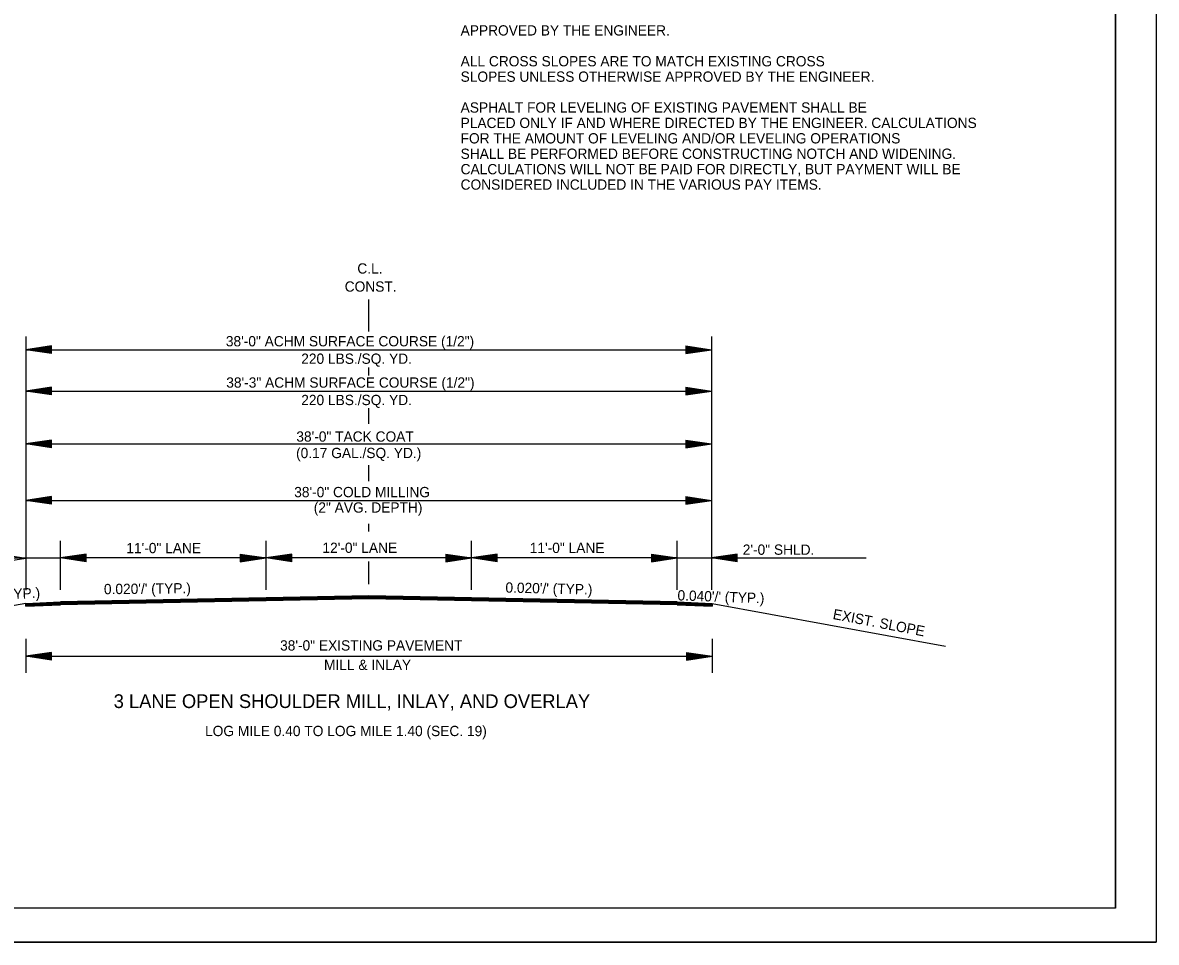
# Model space of a CAD drawing. Extents: x 2263886 to 2266026, y -3122850 to -3121850.
# Drawn here: x 2265959.5 to 2266025.7, y -3122443.8 to -3122390.1 of the extents above; entities that cross this region are included whole.
import ezdxf

# ---------------------------------------------------------------- set-up
doc = ezdxf.new("R2010")
doc.units = 0
for name, color, linetype in [('_CIVIL_CONSTRUCTION', 7, 'Continuous'), ('R_Border Prem', 7, 'Continuous'), ('R_Draft', 7, 'Continuous')]:
    doc.layers.add(name, color=color, linetype=linetype)

msp = doc.modelspace()

# ---------------------------------------------------------------- linework, layer by layer
at = {"layer": '_CIVIL_CONSTRUCTION'}
msp.add_line((2265859.035, -3122443.817), (2266025.702, -3122443.817), dxfattribs=at)
for points in [[(2265859.032, -3122337.151), (2266025.702, -3122337.151), (2266025.702, -3122443.82), (2265859.032, -3122443.82)], [(2265982.196, -3122339.098), (2265982.196, -3122344.038), (2266000.062, -3122344.038), (2266000.062, -3122345.498), (2266011.661, -3122345.498), (2266011.661, -3122357.664), (2266023.326, -3122357.664), (2266023.326, -3122441.828), (2265865.236, -3122441.828), (2265865.236, -3122339.098)]]:
    msp.add_lwpolyline(points, close=True, dxfattribs=at)
at = {"layer": 'R_Border Prem'}
for p, q in [((2265979.712, -3122406.745), (2265979.712, -3122406.304)), ((2265979.712, -3122408.168), (2265979.712, -3122406.524)), ((2265959.686, -3122408.448), (2265959.686, -3122423.259)), ((2265961.186, -3122409.006), (2265959.686, -3122409.231)), ((2265961.186, -3122409.044), (2265959.936, -3122409.231)), ((2265961.186, -3122409.082), (2265960.194, -3122409.231)), ((2265961.186, -3122409.12), (2265960.444, -3122409.231)), ((2265961.186, -3122409.158), (2265960.698, -3122409.231)), ((2265961.186, -3122409.456), (2265961.186, -3122409.006)), ((2265998.231, -3122409.006), (2265999.731, -3122409.231)), ((2265998.231, -3122409.006), (2265998.231, -3122409.456)), ((2265998.231, -3122409.044), (2265999.48, -3122409.231)), ((2265998.231, -3122409.082), (2265999.222, -3122409.231)), ((2265998.231, -3122409.12), (2265998.972, -3122409.231)), ((2265998.231, -3122409.159), (2265998.718, -3122409.231)), ((2265959.686, -3122409.231), (2265999.731, -3122409.231)), ((2265961.186, -3122409.456), (2265959.686, -3122409.231)), ((2265961.186, -3122409.419), (2265959.936, -3122409.231)), ((2265961.186, -3122409.381), (2265960.194, -3122409.231)), ((2265961.186, -3122409.343), (2265960.444, -3122409.231)), ((2265961.186, -3122409.304), (2265960.698, -3122409.231)), ((2265961.186, -3122409.196), (2265960.949, -3122409.231)), ((2265961.186, -3122409.267), (2265960.949, -3122409.231)), ((2265998.231, -3122409.196), (2265998.468, -3122409.231)), ((2265998.231, -3122409.456), (2265999.731, -3122409.231)), ((2265998.231, -3122409.305), (2265998.718, -3122409.231)), ((2265998.231, -3122409.381), (2265999.222, -3122409.231)), ((2265998.231, -3122409.419), (2265999.48, -3122409.231)), ((2265998.231, -3122409.343), (2265998.972, -3122409.231)), ((2265998.231, -3122409.267), (2265998.468, -3122409.231)), ((2265979.712, -3122410.728), (2265979.712, -3122410.267)), ((2265961.186, -3122411.418), (2265959.686, -3122411.643)), ((2265959.686, -3122411.643), (2265999.731, -3122411.643)), ((2265961.186, -3122411.868), (2265959.686, -3122411.643)), ((2265961.186, -3122411.455), (2265959.936, -3122411.643)), ((2265961.186, -3122411.83), (2265959.936, -3122411.643)), ((2265961.186, -3122411.494), (2265960.194, -3122411.643)), ((2265961.186, -3122411.792), (2265960.194, -3122411.643)), ((2265961.186, -3122411.531), (2265960.444, -3122411.643)), ((2265961.186, -3122411.755), (2265960.444, -3122411.643)), ((2265961.186, -3122411.569), (2265960.698, -3122411.643)), ((2265961.186, -3122411.716), (2265960.698, -3122411.643)), ((2265961.186, -3122411.608), (2265960.949, -3122411.643)), ((2265961.186, -3122411.678), (2265960.949, -3122411.643)), ((2265961.186, -3122411.868), (2265961.186, -3122411.418)), ((2265998.231, -3122411.418), (2265999.731, -3122411.643)), ((2265998.231, -3122411.418), (2265998.231, -3122411.868)), ((2265998.231, -3122411.455), (2265999.48, -3122411.643)), ((2265998.231, -3122411.494), (2265999.222, -3122411.643)), ((2265998.231, -3122411.531), (2265998.972, -3122411.643)), ((2265998.231, -3122411.57), (2265998.718, -3122411.643)), ((2265998.231, -3122411.608), (2265998.468, -3122411.643)), ((2265998.231, -3122411.868), (2265999.731, -3122411.643)), ((2265998.231, -3122411.716), (2265998.718, -3122411.643)), ((2265998.231, -3122411.792), (2265999.222, -3122411.643)), ((2265998.231, -3122411.83), (2265999.48, -3122411.643)), ((2265998.231, -3122411.755), (2265998.972, -3122411.643)), ((2265998.231, -3122411.678), (2265998.468, -3122411.643)), ((2265979.712, -3122413.558), (2265979.712, -3122412.642)), ((2265961.186, -3122414.505), (2265959.686, -3122414.73)), ((2265959.686, -3122414.73), (2265999.731, -3122414.73)), ((2265961.186, -3122414.955), (2265959.686, -3122414.73)), ((2265961.186, -3122414.542), (2265959.936, -3122414.73)), ((2265961.186, -3122414.917), (2265959.936, -3122414.73)), ((2265961.186, -3122414.581), (2265960.194, -3122414.73)), ((2265961.186, -3122414.879), (2265960.194, -3122414.73)), ((2265961.186, -3122414.618), (2265960.444, -3122414.73)), ((2265961.186, -3122414.842), (2265960.444, -3122414.73)), ((2265961.186, -3122414.656), (2265960.698, -3122414.73)), ((2265961.186, -3122414.803), (2265960.698, -3122414.73)), ((2265961.186, -3122414.695), (2265960.949, -3122414.73)), ((2265961.186, -3122414.765), (2265960.949, -3122414.73)), ((2265961.186, -3122414.955), (2265961.186, -3122414.505)), ((2265998.231, -3122414.505), (2265999.731, -3122414.73)), ((2265998.231, -3122414.505), (2265998.231, -3122414.955)), ((2265998.231, -3122414.542), (2265999.48, -3122414.73)), ((2265998.231, -3122414.581), (2265999.222, -3122414.73)), ((2265998.231, -3122414.618), (2265998.972, -3122414.73)), ((2265998.231, -3122414.657), (2265998.718, -3122414.73)), ((2265998.231, -3122414.695), (2265998.468, -3122414.73)), ((2265998.231, -3122414.955), (2265999.731, -3122414.73)), ((2265998.231, -3122414.803), (2265998.718, -3122414.73)), ((2265998.231, -3122414.879), (2265999.222, -3122414.73)), ((2265998.231, -3122414.917), (2265999.48, -3122414.73)), ((2265998.231, -3122414.842), (2265998.972, -3122414.73)), ((2265998.231, -3122414.765), (2265998.468, -3122414.73)), ((2265979.712, -3122416.894), (2265979.712, -3122415.963)), ((2265961.186, -3122417.798), (2265959.686, -3122418.023)), ((2265959.686, -3122418.023), (2265999.731, -3122418.023)), ((2265961.186, -3122418.248), (2265959.686, -3122418.023)), ((2265961.186, -3122417.835), (2265959.936, -3122418.023)), ((2265961.186, -3122418.21), (2265959.936, -3122418.023)), ((2265961.186, -3122417.874), (2265960.194, -3122418.023)), ((2265961.186, -3122418.172), (2265960.194, -3122418.023)), ((2265961.186, -3122417.911), (2265960.444, -3122418.023)), ((2265961.186, -3122418.135), (2265960.444, -3122418.023)), ((2265961.186, -3122417.949), (2265960.698, -3122418.023)), ((2265961.186, -3122418.096), (2265960.698, -3122418.023)), ((2265961.186, -3122417.988), (2265960.949, -3122418.023)), ((2265961.186, -3122418.058), (2265960.949, -3122418.023)), ((2265961.186, -3122418.248), (2265961.186, -3122417.798)), ((2265998.231, -3122417.798), (2265999.731, -3122418.023)), ((2265998.231, -3122417.798), (2265998.231, -3122418.248)), ((2265998.231, -3122417.835), (2265999.48, -3122418.023)), ((2265998.231, -3122417.874), (2265999.222, -3122418.023)), ((2265998.231, -3122417.911), (2265998.972, -3122418.023)), ((2265998.231, -3122417.95), (2265998.718, -3122418.023)), ((2265998.231, -3122417.988), (2265998.468, -3122418.023)), ((2265998.231, -3122418.248), (2265999.731, -3122418.023)), ((2265998.231, -3122418.096), (2265998.718, -3122418.023)), ((2265998.231, -3122418.172), (2265999.222, -3122418.023)), ((2265998.231, -3122418.21), (2265999.48, -3122418.023)), ((2265998.231, -3122418.135), (2265998.972, -3122418.023)), ((2265998.231, -3122418.058), (2265998.468, -3122418.023)), ((2265979.712, -3122419.838), (2265979.712, -3122419.4)), ((2265961.712, -3122423.242), (2265961.712, -3122420.387)), ((2265973.712, -3122423.242), (2265973.712, -3122420.387)), ((2265985.705, -3122423.242), (2265985.705, -3122420.387)), ((2265997.731, -3122423.242), (2265997.731, -3122420.387)), ((2265961.712, -3122421.394), (2265951.435, -3122421.394)), ((2265958.186, -3122421.169), (2265959.686, -3122421.394)), ((2265958.186, -3122421.619), (2265959.686, -3122421.394)), ((2265963.212, -3122421.152), (2265961.712, -3122421.377)), ((2265973.712, -3122421.377), (2265961.712, -3122421.377)), ((2265963.212, -3122421.602), (2265961.712, -3122421.377)), ((2265963.212, -3122421.189), (2265961.962, -3122421.377)), ((2265963.212, -3122421.564), (2265961.962, -3122421.377)), ((2265963.212, -3122421.227), (2265962.22, -3122421.377)), ((2265963.212, -3122421.526), (2265962.22, -3122421.377)), ((2265963.212, -3122421.265), (2265962.47, -3122421.377)), ((2265963.212, -3122421.488), (2265962.47, -3122421.377)), ((2265963.212, -3122421.303), (2265962.724, -3122421.377)), ((2265963.212, -3122421.449), (2265962.724, -3122421.377)), ((2265963.212, -3122421.341), (2265962.975, -3122421.377)), ((2265963.212, -3122421.412), (2265962.975, -3122421.377)), ((2265963.212, -3122421.602), (2265963.212, -3122421.152)), ((2265972.212, -3122421.152), (2265973.712, -3122421.377)), ((2265972.212, -3122421.152), (2265972.212, -3122421.602)), ((2265972.212, -3122421.189), (2265973.461, -3122421.377)), ((2265972.212, -3122421.227), (2265973.203, -3122421.377)), ((2265972.212, -3122421.265), (2265972.954, -3122421.377)), ((2265972.212, -3122421.304), (2265972.699, -3122421.377)), ((2265972.212, -3122421.341), (2265972.449, -3122421.377)), ((2265972.212, -3122421.602), (2265973.712, -3122421.377)), ((2265972.212, -3122421.45), (2265972.699, -3122421.377)), ((2265972.212, -3122421.526), (2265973.203, -3122421.377)), ((2265972.212, -3122421.564), (2265973.461, -3122421.377)), ((2265972.212, -3122421.488), (2265972.954, -3122421.377)), ((2265972.212, -3122421.412), (2265972.449, -3122421.377)), ((2265975.212, -3122421.152), (2265973.712, -3122421.377)), ((2265985.705, -3122421.377), (2265973.712, -3122421.377)), ((2265975.212, -3122421.602), (2265973.712, -3122421.377)), ((2265975.212, -3122421.189), (2265973.962, -3122421.377)), ((2265975.212, -3122421.564), (2265973.962, -3122421.377)), ((2265975.212, -3122421.227), (2265974.22, -3122421.377)), ((2265975.212, -3122421.526), (2265974.22, -3122421.377)), ((2265975.212, -3122421.265), (2265974.47, -3122421.377)), ((2265975.212, -3122421.488), (2265974.47, -3122421.377)), ((2265975.212, -3122421.303), (2265974.724, -3122421.377)), ((2265975.212, -3122421.449), (2265974.724, -3122421.377)), ((2265975.212, -3122421.341), (2265974.975, -3122421.377)), ((2265975.212, -3122421.412), (2265974.975, -3122421.377)), ((2265975.212, -3122421.602), (2265975.212, -3122421.152)), ((2265979.712, -3122422.917), (2265979.712, -3122421.588)), ((2265984.205, -3122421.152), (2265985.705, -3122421.377)), ((2265984.205, -3122421.152), (2265984.205, -3122421.602)), ((2265984.205, -3122421.189), (2265985.454, -3122421.377)), ((2265984.205, -3122421.227), (2265985.196, -3122421.377)), ((2265984.205, -3122421.265), (2265984.946, -3122421.377)), ((2265984.205, -3122421.304), (2265984.692, -3122421.377)), ((2265984.205, -3122421.341), (2265984.442, -3122421.377)), ((2265984.205, -3122421.602), (2265985.705, -3122421.377)), ((2265984.205, -3122421.45), (2265984.692, -3122421.377)), ((2265984.205, -3122421.526), (2265985.196, -3122421.377)), ((2265984.205, -3122421.564), (2265985.454, -3122421.377)), ((2265984.205, -3122421.488), (2265984.946, -3122421.377)), ((2265984.205, -3122421.412), (2265984.442, -3122421.377)), ((2265987.205, -3122421.152), (2265985.705, -3122421.377)), ((2265997.731, -3122421.377), (2265985.705, -3122421.377)), ((2265987.205, -3122421.602), (2265985.705, -3122421.377)), ((2265987.205, -3122421.189), (2265985.955, -3122421.377)), ((2265987.205, -3122421.564), (2265985.955, -3122421.377)), ((2265987.205, -3122421.227), (2265986.213, -3122421.377)), ((2265987.205, -3122421.526), (2265986.213, -3122421.377)), ((2265987.205, -3122421.265), (2265986.463, -3122421.377)), ((2265987.205, -3122421.488), (2265986.463, -3122421.377)), ((2265987.205, -3122421.303), (2265986.717, -3122421.377)), ((2265987.205, -3122421.449), (2265986.717, -3122421.377)), ((2265987.205, -3122421.341), (2265986.968, -3122421.377)), ((2265987.205, -3122421.412), (2265986.968, -3122421.377)), ((2265987.205, -3122421.602), (2265987.205, -3122421.152)), ((2265996.231, -3122421.152), (2265997.731, -3122421.377)), ((2265996.231, -3122421.152), (2265996.231, -3122421.602)), ((2265996.231, -3122421.189), (2265997.48, -3122421.377)), ((2265996.231, -3122421.227), (2265997.222, -3122421.377)), ((2265996.231, -3122421.265), (2265996.972, -3122421.377)), ((2265996.231, -3122421.304), (2265996.718, -3122421.377)), ((2265996.231, -3122421.341), (2265996.468, -3122421.377)), ((2265996.231, -3122421.602), (2265997.731, -3122421.377)), ((2265996.231, -3122421.45), (2265996.718, -3122421.377)), ((2265996.231, -3122421.526), (2265997.222, -3122421.377)), ((2265996.231, -3122421.564), (2265997.48, -3122421.377)), ((2265996.231, -3122421.488), (2265996.972, -3122421.377)), ((2265996.231, -3122421.412), (2265996.468, -3122421.377)), ((2265997.731, -3122421.377), (2266008.765, -3122421.377)), ((2266001.231, -3122421.152), (2265999.731, -3122421.377)), ((2266001.231, -3122421.602), (2265999.731, -3122421.377)), ((2266001.231, -3122421.189), (2265999.981, -3122421.377)), ((2266001.231, -3122421.564), (2265999.981, -3122421.377)), ((2266001.231, -3122421.227), (2266000.239, -3122421.377)), ((2266001.231, -3122421.526), (2266000.239, -3122421.377)), ((2266001.231, -3122421.265), (2266000.489, -3122421.377)), ((2266001.231, -3122421.488), (2266000.489, -3122421.377)), ((2266001.231, -3122421.303), (2266000.743, -3122421.377)), ((2266001.231, -3122421.449), (2266000.743, -3122421.377)), ((2266001.231, -3122421.341), (2266000.994, -3122421.377)), ((2266001.231, -3122421.412), (2266000.994, -3122421.377)), ((2266001.231, -3122421.602), (2266001.231, -3122421.152)), ((2265979.712, -3122423.59), (2265961.712, -3122423.95)), ((2265979.712, -3122423.62), (2265961.712, -3122423.98)), ((2265979.713, -3122423.65), (2265961.713, -3122424.01)), ((2265979.714, -3122423.68), (2265961.714, -3122424.04)), ((2265979.714, -3122423.71), (2265961.714, -3122424.07)), ((2265997.728, -3122424.071), (2265979.709, -3122423.71)), ((2265997.729, -3122424.041), (2265979.71, -3122423.68)), ((2265997.73, -3122423.981), (2265979.711, -3122423.62)), ((2265997.729, -3122424.011), (2265979.711, -3122423.65)), ((2265997.731, -3122423.951), (2265979.712, -3122423.59)), ((2265959.681, -3122424.032), (2265946.457, -3122426.46)), ((2265959.681, -3122424.032), (2265961.712, -3122423.95)), ((2265959.681, -3122424.062), (2265961.713, -3122423.98)), ((2265959.681, -3122424.092), (2265961.714, -3122424.01)), ((2265959.681, -3122424.202), (2265959.681, -3122424.032)), ((2265959.681, -3122424.032), (2265959.681, -3122424.202)), ((2265959.681, -3122424.122), (2265961.715, -3122424.04)), ((2265959.681, -3122424.152), (2265961.717, -3122424.07)), ((2265959.681, -3122424.182), (2265961.718, -3122424.1)), ((2265959.681, -3122424.202), (2265961.719, -3122424.12)), ((2265979.715, -3122423.74), (2265961.715, -3122424.1)), ((2265979.715, -3122423.76), (2265961.715, -3122424.12)), ((2265997.727, -3122424.121), (2265979.708, -3122423.76)), ((2265997.728, -3122424.101), (2265979.709, -3122423.74)), ((2265997.724, -3122424.121), (2265999.763, -3122424.202)), ((2265997.725, -3122424.101), (2265999.762, -3122424.182)), ((2265997.726, -3122424.071), (2265999.762, -3122424.152)), ((2265997.727, -3122424.041), (2265999.762, -3122424.122)), ((2265997.728, -3122424.011), (2265999.762, -3122424.092)), ((2265997.729, -3122423.981), (2265999.762, -3122424.062)), ((2265997.731, -3122423.951), (2265999.762, -3122424.032)), ((2265999.762, -3122424.032), (2265999.762, -3122424.202)), ((2265999.762, -3122424.032), (2265999.762, -3122424.202)), ((2265999.762, -3122424.032), (2266013.381, -3122426.533)), ((2265959.681, -3122426.098), (2265959.681, -3122428.098)), ((2265999.762, -3122426.098), (2265999.762, -3122428.098)), ((2265961.181, -3122426.898), (2265959.681, -3122427.123)), ((2265961.181, -3122426.935), (2265959.932, -3122427.123)), ((2265961.181, -3122426.974), (2265960.19, -3122427.123)), ((2265961.181, -3122427.011), (2265960.439, -3122427.123)), ((2265961.181, -3122427.348), (2265961.181, -3122426.898)), ((2265998.262, -3122426.898), (2265999.762, -3122427.123)), ((2265998.262, -3122426.898), (2265998.262, -3122427.348)), ((2265998.262, -3122426.935), (2265999.511, -3122427.123)), ((2265998.262, -3122426.974), (2265999.253, -3122427.123)), ((2265998.262, -3122427.011), (2265999.003, -3122427.123)), ((2265959.681, -3122427.123), (2265999.762, -3122427.123)), ((2265961.181, -3122427.348), (2265959.681, -3122427.123)), ((2265961.181, -3122427.31), (2265959.932, -3122427.123)), ((2265961.181, -3122427.272), (2265960.19, -3122427.123)), ((2265961.181, -3122427.235), (2265960.439, -3122427.123)), ((2265961.181, -3122427.049), (2265960.694, -3122427.123)), ((2265961.181, -3122427.196), (2265960.694, -3122427.123)), ((2265961.181, -3122427.088), (2265960.944, -3122427.123)), ((2265961.181, -3122427.158), (2265960.944, -3122427.123)), ((2265998.262, -3122427.05), (2265998.749, -3122427.123)), ((2265998.262, -3122427.088), (2265998.499, -3122427.123)), ((2265998.262, -3122427.348), (2265999.762, -3122427.123)), ((2265998.262, -3122427.196), (2265998.749, -3122427.123)), ((2265998.262, -3122427.272), (2265999.253, -3122427.123)), ((2265998.262, -3122427.31), (2265999.511, -3122427.123)), ((2265998.262, -3122427.235), (2265999.003, -3122427.123)), ((2265998.262, -3122427.158), (2265998.499, -3122427.123))]:
    msp.add_line(p, q, dxfattribs=at)
msp.add_lwpolyline([(2265999.731, -3122408.448), (2265999.731, -3122423.242)], dxfattribs=at)
at = {"layer": 'R_Draft'}
for q in [(2266023.326, -3122339.098), (2265865.236, -3122441.828)]:
    msp.add_line((2266023.326, -3122441.828), q, dxfattribs=at)

# ---------------------------------------------------------------- texts
at = {"layer": 'R_Border Prem'}
for s, height, p in [('APPROVED BY THE ENGINEER.', 0.6, (2265985.076, -3122390.887)), ('ALL CROSS SLOPES ARE TO MATCH EXISTING CROSS ', 0.6, (2265985.076, -3122392.687)), ('SLOPES UNLESS OTHERWISE APPROVED BY THE ENGINEER.', 0.6, (2265985.076, -3122393.587)), ('ASPHALT FOR LEVELING OF EXISTING PAVEMENT SHALL BE', 0.6, (2265985.076, -3122395.387)), ('PLACED ONLY IF AND WHERE DIRECTED BY THE ENGINEER. CALCULATIONS', 0.6, (2265985.076, -3122396.287)), ('FOR THE AMOUNT OF LEVELING AND/OR LEVELING OPERATIONS', 0.6, (2265985.076, -3122397.187)), ('SHALL BE PERFORMED BEFORE CONSTRUCTING NOTCH AND WIDENING.', 0.6, (2265985.076, -3122398.087)), ('CALCULATIONS WILL NOT BE PAID FOR DIRECTLY, BUT PAYMENT WILL BE ', 0.6, (2265985.076, -3122398.987)), ('CONSIDERED INCLUDED IN THE VARIOUS PAY ITEMS.', 0.6, (2265985.076, -3122399.887)), ('C.L.', 0.6, (2265979.045, -3122404.784)), ('CONST.', 0.6, (2265978.308, -3122405.84)), ('38\'-0" ACHM SURFACE COURSE (1/2")', 0.6, (2265971.367, -3122409.032)), ('220 LBS./SQ. YD. ', 0.6, (2265975.768, -3122410.051)), ('38\'-3" ACHM SURFACE COURSE (1/2")', 0.6, (2265971.391, -3122411.443)), ('220 LBS./SQ. YD. ', 0.6, (2265975.768, -3122412.462)), ('38\'-0" TACK COAT', 0.6, (2265975.483, -3122414.595)), ('(0.17 GAL./SQ. YD.)', 0.6, (2265975.467, -3122415.555)), ('38\'-0" COLD MILLING', 0.6, (2265975.359, -3122417.837)), ('(2" AVG. DEPTH)', 0.6, (2265976.5, -3122418.737)), ('11\'-0" LANE', 0.6, (2265965.556, -3122421.106)), ('12\'-0" LANE', 0.6, (2265977.007, -3122421.088)), ('11\'-0" LANE', 0.6, (2265989.114, -3122421.094)), ('2\'-0" SHLD.', 0.6, (2266001.551, -3122421.198)), ('38\'-0" EXISTING PAVEMENT', 0.6, (2265974.534, -3122426.788)), ('MILL & INLAY', 0.6, (2265977.1, -3122427.922)), ('3 LANE OPEN SHOULDER MILL, INLAY, AND OVERLAY', 0.8, (2265964.817, -3122430.143)), ('LOG MILE 0.40 TO LOG MILE 1.40 (SEC. 19)', 0.6, (2265970.152, -3122431.783))]:
    msp.add_text(s, height=height, dxfattribs=at).set_placement(p)
for s, rotation, p in [("0.020'/' (TYP.)", 0.6486, (2265964.251, -3122423.502)), ("0.020'/' (TYP.)", 358.70131, (2265987.689, -3122423.405)), ("0.040'/' (TYP.)", 2.84007, (2265955.462, -3122423.957)), ("0.040'/' (TYP.)", 358.01958, (2265997.732, -3122423.857)), ('EXIST. SLOPE', 349.11714, (2266006.777, -3122424.94))]:
    msp.add_text(s, height=0.6, rotation=rotation, dxfattribs=at).set_placement(p)

doc.saveas('drawing.dxf')
